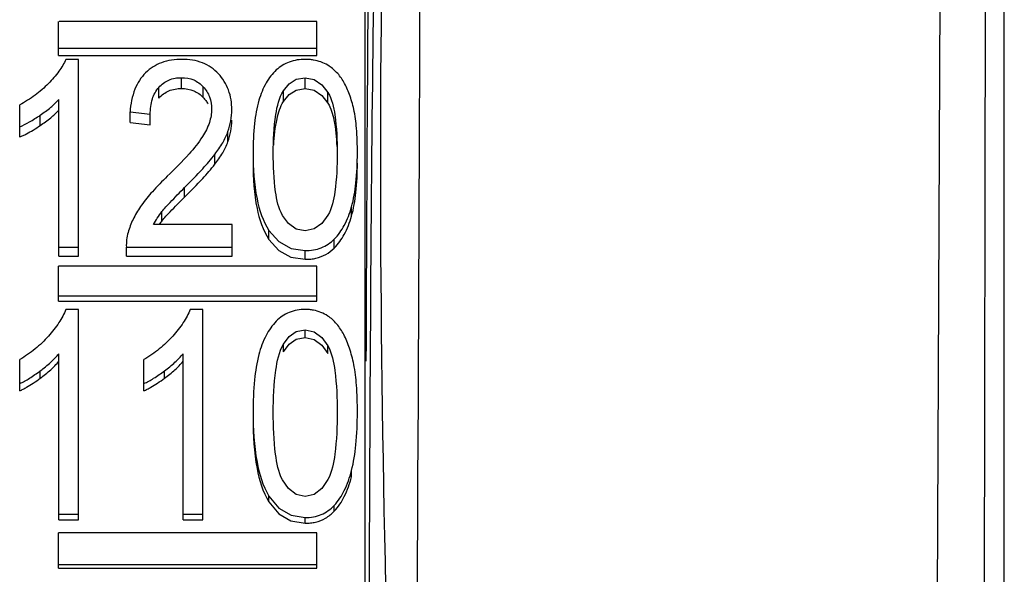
# Paper-space layout 'Sheet' of a CAD drawing. Header units: inches. Extents: x 0.2 to 10.8, y 0.2 to 8.3.
# Tile 348 of 545: x 7.3378 to 7.3988, y 2.1023 to 2.1366. Entities that reach past the tile are written whole.
import ezdxf

# ---------------------------------------------------------------- set-up
doc = ezdxf.new("R2010")
doc.units = ezdxf.units.IN
doc.header["$MEASUREMENT"] = 0
doc.layers.get('0').update_dxf_attribs({"lineweight": 5})

psp = doc.layouts.new('Sheet')

# ---------------------------------------------------------------- linework, layer by layer
at = {"color": 0, "linetype": 'ByBlock', "lineweight": -3}
for p, q in [((7.398466, 2.937014), (7.394104, 1.983868)), ((7.398562, 2.936905), (7.397412, 1.983868)), ((7.398791, 1.983868), (7.398713, 2.904651)), ((7.359229, 1.974722), (7.359229, 2.177008)), ((7.340229, 2.134387), (7.340229, 2.136502)), ((7.356229, 2.136502), (7.34028, 2.136502)), ((7.356229, 2.134387), (7.356229, 2.136502)), ((7.340229, 2.13485), (7.356229, 2.13485)), ((7.340229, 2.134387), (7.356229, 2.134387)), ((7.341476, 2.134154), (7.340692, 2.134154)), ((7.341476, 2.121971), (7.341476, 2.134154)), ((7.347851, 2.132349), (7.347851, 2.133019)), ((7.355495, 2.132349), (7.355495, 2.133019)), ((7.346446, 2.131758), (7.346446, 2.132421)), ((7.349195, 2.131789), (7.349195, 2.132452)), ((7.35416, 2.131552), (7.35416, 2.132212)), ((7.356912, 2.131445), (7.356912, 2.132105)), ((7.337829, 2.129344), (7.337829, 2.131333)), ((7.34026, 2.121971), (7.34026, 2.131666)), ((7.359345, 2.131333), (7.359329, 2.128536)), ((7.339107, 2.130058), (7.339107, 2.130701)), ((7.344663, 2.130253), (7.344663, 2.130899)), ((7.344663, 2.130899), (7.345913, 2.130751)), ((7.345913, 2.130107), (7.345913, 2.130751)), ((7.344663, 2.130253), (7.345913, 2.130107)), ((7.350722, 2.129049), (7.350722, 2.12968)), ((7.349912, 2.127654), (7.349912, 2.128268)), ((7.359329, 2.128536), (7.359326, 2.127894)), ((7.348039, 2.125623), (7.348039, 2.126213)), ((7.346633, 2.124149), (7.346633, 2.124722)), ((7.358376, 2.124437), (7.358376, 2.125013)), ((7.350977, 2.123932), (7.346122, 2.123932)), ((7.350977, 2.121971), (7.350977, 2.123932)), ((7.353257, 2.122996), (7.353257, 2.123555)), ((7.357305, 2.122466), (7.357305, 2.123018)), ((7.34026, 2.122518), (7.341476, 2.122518)), ((7.344431, 2.122636), (7.344434, 2.122518)), ((7.344434, 2.121971), (7.344434, 2.122518)), ((7.344434, 2.122518), (7.350977, 2.122518)), ((7.355509, 2.121769), (7.355509, 2.122313)), ((7.34026, 2.121971), (7.341476, 2.121971)), ((7.344434, 2.121971), (7.350977, 2.121971)), ((7.340229, 2.119176), (7.340229, 2.121353)), ((7.356229, 2.121353), (7.340229, 2.121353)), ((7.356229, 2.119176), (7.356229, 2.121353)), ((7.340229, 2.119518), (7.356229, 2.119518)), ((7.340229, 2.119176), (7.356229, 2.119176)), ((7.341476, 2.118663), (7.340692, 2.118663)), ((7.341476, 2.105642), (7.341476, 2.118663)), ((7.349168, 2.118663), (7.348384, 2.118663)), ((7.349168, 2.105642), (7.349168, 2.118663)), ((7.355495, 2.116924), (7.355495, 2.117411)), ((7.35416, 2.116046), (7.35416, 2.116523)), ((7.356912, 2.11593), (7.356912, 2.116405)), ((7.337829, 2.113627), (7.337829, 2.115558)), ((7.34026, 2.105642), (7.34026, 2.115923)), ((7.345521, 2.113627), (7.345521, 2.115558)), ((7.347952, 2.105642), (7.347952, 2.115923)), ((7.339107, 2.114408), (7.339107, 2.114865)), ((7.346799, 2.114408), (7.346799, 2.114865)), ((7.358376, 2.108296), (7.358376, 2.108681)), ((7.353257, 2.106743), (7.353257, 2.107109)), ((7.357305, 2.106172), (7.357305, 2.106532)), ((7.34026, 2.105995), (7.341476, 2.105995)), ((7.34026, 2.105642), (7.341476, 2.105642)), ((7.347952, 2.105995), (7.349168, 2.105995)), ((7.347952, 2.105642), (7.349168, 2.105642)), ((7.355509, 2.105424), (7.355509, 2.105774)), ((7.340229, 2.102649), (7.340229, 2.104822)), ((7.356229, 2.104822), (7.340229, 2.104822)), ((7.356229, 2.102649), (7.356229, 2.104822)), ((7.340229, 2.102861), (7.356229, 2.102861)), ((7.340229, 2.102649), (7.356229, 2.102649))]:
    psp.add_line(p, q, dxfattribs=at)
for points in [[(7.35416, 2.132212), (7.354505, 2.132641), (7.354949, 2.132921), (7.355495, 2.133019)], [(7.355495, 2.133019), (7.356062, 2.132905), (7.356537, 2.132581), (7.356912, 2.132105)], [(7.35416, 2.131552), (7.354507, 2.131977), (7.354951, 2.132253), (7.355495, 2.132349)], [(7.355495, 2.132349), (7.356061, 2.132236), (7.356536, 2.131917), (7.356912, 2.131445)], [(7.355509, 2.123525), (7.354942, 2.123647), (7.35447, 2.123991), (7.354097, 2.124493)], [(7.356913, 2.124501), (7.35654, 2.123996), (7.356067, 2.123648), (7.355509, 2.123525)], [(7.353257, 2.123555), (7.35387, 2.122863), (7.354628, 2.122448), (7.355509, 2.122313)], [(7.353257, 2.122996), (7.35387, 2.122313), (7.354627, 2.121902), (7.355509, 2.121769)], [(7.35416, 2.116523), (7.354505, 2.116995), (7.354949, 2.117303), (7.355495, 2.117411)], [(7.355495, 2.117411), (7.356062, 2.117285), (7.356537, 2.116929), (7.356912, 2.116405)], [(7.35416, 2.116046), (7.354507, 2.116514), (7.354951, 2.116818), (7.355495, 2.116924)], [(7.355495, 2.116924), (7.356061, 2.1168), (7.356536, 2.116448), (7.356912, 2.11593)], [(7.355509, 2.107077), (7.354942, 2.107209), (7.35447, 2.107578), (7.354097, 2.10812)], [(7.356913, 2.108129), (7.35654, 2.107584), (7.356067, 2.10721), (7.355509, 2.107077)], [(7.353257, 2.107109), (7.35387, 2.106365), (7.354628, 2.105919), (7.355509, 2.105774)], [(7.353257, 2.106743), (7.35387, 2.106008), (7.354627, 2.105567), (7.355509, 2.105424)]]:
    psp.add_lwpolyline(points, dxfattribs=at)
psp.add_arc((7.35038, 2.121138), 0.004806, 141.20765, 144.44661, dxfattribs=at)
psp.add_ellipse((7.36005, 2.075868), major_axis=(0, 0.072), ratio=0.008727, start_param=0.031824, end_param=3.118973, dxfattribs=at)
for points, knots in [([(7.36174, 2.174325), (7.359197, 2.140622), (7.360938, 2.084277), (7.362926, 2.018776), (7.360027, 1.986421), (7.3618, 1.976889)], [0, 0, 0, 0, 0.513551, 0.852685, 1, 1, 1, 1]), ([(7.362875, 2.173147), (7.36262, 2.161424), (7.362613, 2.096596), (7.361744, 2.031763), (7.362875, 1.978677)], [0, 0, 0, 0, 0.180889, 1, 1, 1, 1]), ([(7.35942, 2.142115), (7.359406, 2.140369), (7.359379, 2.136775), (7.359356, 2.13318), (7.359345, 2.131333)], [0, 0, 0, 0, 0.485928, 1, 1, 1, 1]), ([(7.340692, 2.134154), (7.340577, 2.133894), (7.340254, 2.133362), (7.339846, 2.132896), (7.339612, 2.132659)], [0, 0, 0, 0, 0.46095, 1, 1, 1, 1]), ([(7.347878, 2.134154), (7.347448, 2.134154), (7.346619, 2.134046), (7.345902, 2.133598), (7.345627, 2.133327)], [0, 0, 0, 0, 0.526649, 1, 1, 1, 1]), ([(7.350133, 2.133264), (7.349864, 2.133554), (7.349151, 2.134037), (7.348309, 2.134154), (7.347878, 2.134154)], [0, 0, 0, 0, 0.478459, 1, 1, 1, 1]), ([(7.355509, 2.134154), (7.355174, 2.134154), (7.354515, 2.134061), (7.353944, 2.133712), (7.353714, 2.133498)], [0, 0, 0, 0, 0.516334, 1, 1, 1, 1]), ([(7.356019, 2.134113), (7.355937, 2.134127), (7.355767, 2.134147), (7.355596, 2.134154), (7.355509, 2.134154)], [0, 0, 0, 0, 0.491582, 1, 1, 1, 1]), ([(7.356906, 2.133788), (7.356772, 2.133869), (7.356485, 2.134007), (7.356177, 2.134086), (7.356019, 2.134113)], [0, 0, 0, 0, 0.494704, 1, 1, 1, 1]), ([(7.357897, 2.132742), (7.357774, 2.13296), (7.357489, 2.133358), (7.357106, 2.133667), (7.356906, 2.133788)], [0, 0, 0, 0, 0.516543, 1, 1, 1, 1]), ([(7.345627, 2.133327), (7.345339, 2.133043), (7.344857, 2.132264), (7.344699, 2.131378), (7.344663, 2.130899)], [0, 0, 0, 0, 0.457187, 1, 1, 1, 1]), ([(7.350964, 2.131031), (7.350964, 2.131446), (7.350844, 2.132268), (7.350402, 2.132975), (7.350133, 2.133264)], [0, 0, 0, 0, 0.51303, 1, 1, 1, 1]), ([(7.353714, 2.133498), (7.353467, 2.133269), (7.353018, 2.132678), (7.35275, 2.131994), (7.352639, 2.13162)], [0, 0, 0, 0, 0.463448, 1, 1, 1, 1]), ([(7.339612, 2.132659), (7.339355, 2.132398), (7.338791, 2.131909), (7.33816, 2.131512), (7.337829, 2.131333)], [0, 0, 0, 0, 0.493938, 1, 1, 1, 1]), ([(7.346446, 2.132421), (7.346613, 2.132612), (7.347049, 2.132937), (7.347582, 2.133019), (7.347851, 2.133019)], [0, 0, 0, 0, 0.485762, 1, 1, 1, 1]), ([(7.347851, 2.133019), (7.348105, 2.133019), (7.348613, 2.132937), (7.34903, 2.132632), (7.349195, 2.132452)], [0, 0, 0, 0, 0.51139, 1, 1, 1, 1]), ([(7.358514, 2.131062), (7.358445, 2.131373), (7.358281, 2.131951), (7.358034, 2.132499), (7.357897, 2.132742)], [0, 0, 0, 0, 0.533062, 1, 1, 1, 1]), ([(7.345913, 2.130751), (7.345913, 2.131072), (7.345977, 2.131674), (7.346266, 2.132216), (7.346446, 2.132421)], [0, 0, 0, 0, 0.54023, 1, 1, 1, 1]), ([(7.346446, 2.131758), (7.346614, 2.131947), (7.347051, 2.132268), (7.347583, 2.132349), (7.347851, 2.132349)], [0, 0, 0, 0, 0.484843, 1, 1, 1, 1]), ([(7.347851, 2.132349), (7.348105, 2.132349), (7.348612, 2.132269), (7.34903, 2.131967), (7.349195, 2.131789)], [0, 0, 0, 0, 0.512279, 1, 1, 1, 1]), ([(7.349195, 2.132452), (7.349361, 2.13227), (7.349637, 2.131831), (7.349715, 2.131319), (7.349715, 2.131062)], [0, 0, 0, 0, 0.489506, 1, 1, 1, 1]), ([(7.35353, 2.128349), (7.35353, 2.129146), (7.353581, 2.130452), (7.353891, 2.13177), (7.35416, 2.132212)], [0, 0, 0, 0, 0.606272, 1, 1, 1, 1]), ([(7.356912, 2.132105), (7.357167, 2.131691), (7.357439, 2.130401), (7.357487, 2.129138), (7.357487, 2.128349)], [0, 0, 0, 0, 0.381172, 1, 1, 1, 1]), ([(7.339107, 2.130701), (7.339328, 2.130852), (7.339732, 2.131151), (7.340102, 2.131493), (7.34026, 2.131666)], [0, 0, 0, 0, 0.532789, 1, 1, 1, 1]), ([(7.349195, 2.131789), (7.349251, 2.131728), (7.349355, 2.131601), (7.349443, 2.131462), (7.349481, 2.131391)], [0, 0, 0, 0, 0.505, 1, 1, 1, 1]), ([(7.352639, 2.13162), (7.352501, 2.131155), (7.352319, 2.130063), (7.352281, 2.128963), (7.352281, 2.128349)], [0, 0, 0, 0, 0.441005, 1, 1, 1, 1]), ([(7.353558, 2.128843), (7.353588, 2.12939), (7.35368, 2.130315), (7.353959, 2.131225), (7.35416, 2.131552)], [0, 0, 0, 0, 0.588315, 1, 1, 1, 1]), ([(7.356912, 2.131445), (7.357106, 2.131135), (7.357359, 2.130227), (7.357439, 2.129316), (7.357465, 2.128763)], [0, 0, 0, 0, 0.398125, 1, 1, 1, 1]), ([(7.337829, 2.129978), (7.338036, 2.130064), (7.338474, 2.130287), (7.338888, 2.130551), (7.339107, 2.130701)], [0, 0, 0, 0, 0.457685, 1, 1, 1, 1]), ([(7.339107, 2.130058), (7.339328, 2.130208), (7.339732, 2.130502), (7.340102, 2.130841), (7.34026, 2.131012)], [0, 0, 0, 0, 0.533116, 1, 1, 1, 1]), ([(7.349715, 2.131062), (7.349715, 2.130784), (7.349598, 2.130181), (7.349321, 2.12964), (7.349147, 2.129366)], [0, 0, 0, 0, 0.461793, 1, 1, 1, 1]), ([(7.350722, 2.12968), (7.350801, 2.129897), (7.350923, 2.130342), (7.350964, 2.130802), (7.350964, 2.131031)], [0, 0, 0, 0, 0.502774, 1, 1, 1, 1]), ([(7.358737, 2.128349), (7.358737, 2.128861), (7.358712, 2.12977), (7.3586, 2.130675), (7.358514, 2.131062)], [0, 0, 0, 0, 0.56406, 1, 1, 1, 1]), ([(7.338259, 2.129545), (7.338398, 2.129618), (7.338685, 2.129782), (7.338963, 2.129961), (7.339107, 2.130058)], [0, 0, 0, 0, 0.474251, 1, 1, 1, 1]), ([(7.350722, 2.129049), (7.350801, 2.129263), (7.350923, 2.129703), (7.350964, 2.130158), (7.350964, 2.130384)], [0, 0, 0, 0, 0.502955, 1, 1, 1, 1]), ([(7.337829, 2.129344), (7.3379, 2.129373), (7.338045, 2.129437), (7.338187, 2.129507), (7.338259, 2.129545)], [0, 0, 0, 0, 0.483664, 1, 1, 1, 1]), ([(7.349912, 2.128268), (7.350088, 2.128499), (7.350396, 2.128949), (7.350635, 2.129442), (7.350722, 2.12968)], [0, 0, 0, 0, 0.533518, 1, 1, 1, 1]), ([(7.349147, 2.129366), (7.348907, 2.128987), (7.348201, 2.128139), (7.347431, 2.12736), (7.346966, 2.12691)], [0, 0, 0, 0, 0.409873, 1, 1, 1, 1]), ([(7.349912, 2.127654), (7.350088, 2.127881), (7.350396, 2.128326), (7.350635, 2.128813), (7.350722, 2.129049)], [0, 0, 0, 0, 0.533895, 1, 1, 1, 1]), ([(7.348039, 2.126213), (7.34842, 2.126595), (7.349065, 2.127261), (7.349677, 2.12796), (7.349912, 2.128268)], [0, 0, 0, 0, 0.582203, 1, 1, 1, 1]), ([(7.352281, 2.128349), (7.352281, 2.127398), (7.352372, 2.125753), (7.352877, 2.124137), (7.353257, 2.123555)], [0, 0, 0, 0, 0.577739, 1, 1, 1, 1]), ([(7.354097, 2.124493), (7.353843, 2.12493), (7.353581, 2.126252), (7.35353, 2.127548), (7.35353, 2.128349)], [0, 0, 0, 0, 0.386844, 1, 1, 1, 1]), ([(7.357487, 2.128349), (7.357487, 2.12755), (7.357434, 2.126256), (7.357168, 2.124938), (7.356913, 2.124501)], [0, 0, 0, 0, 0.6125, 1, 1, 1, 1]), ([(7.358376, 2.125013), (7.358511, 2.125495), (7.358693, 2.126607), (7.358737, 2.127729), (7.358737, 2.128349)], [0, 0, 0, 0, 0.446948, 1, 1, 1, 1]), ([(7.348039, 2.125623), (7.34842, 2.126), (7.349065, 2.126658), (7.349677, 2.127349), (7.349912, 2.127654)], [0, 0, 0, 0, 0.582376, 1, 1, 1, 1]), ([(7.352281, 2.127734), (7.352281, 2.126794), (7.352372, 2.125167), (7.352878, 2.12357), (7.353257, 2.122996)], [0, 0, 0, 0, 0.577401, 1, 1, 1, 1]), ([(7.358376, 2.124437), (7.358511, 2.124913), (7.358693, 2.126012), (7.358737, 2.127121), (7.358737, 2.127734)], [0, 0, 0, 0, 0.447036, 1, 1, 1, 1]), ([(7.359326, 2.127894), (7.359314, 2.125862), (7.359294, 2.121719), (7.359276, 2.117577), (7.359268, 2.115467)], [0, 0, 0, 0, 0.490534, 1, 1, 1, 1]), ([(7.346966, 2.12691), (7.346648, 2.126603), (7.346089, 2.126033), (7.345578, 2.125417), (7.345372, 2.125125)], [0, 0, 0, 0, 0.55247, 1, 1, 1, 1]), ([(7.346633, 2.124722), (7.346791, 2.124921), (7.347259, 2.12542), (7.347736, 2.125909), (7.348039, 2.126213)], [0, 0, 0, 0, 0.371105, 1, 1, 1, 1]), ([(7.346633, 2.124149), (7.346791, 2.124346), (7.347259, 2.124839), (7.347736, 2.125322), (7.348039, 2.125623)], [0, 0, 0, 0, 0.370984, 1, 1, 1, 1]), ([(7.345372, 2.125125), (7.345196, 2.124875), (7.344885, 2.124368), (7.344656, 2.123818), (7.34457, 2.123544)], [0, 0, 0, 0, 0.515255, 1, 1, 1, 1]), ([(7.346122, 2.123932), (7.346192, 2.124067), (7.34635, 2.12434), (7.346533, 2.124595), (7.346633, 2.124722)], [0, 0, 0, 0, 0.484065, 1, 1, 1, 1]), ([(7.357305, 2.123018), (7.357553, 2.123268), (7.357999, 2.1239), (7.358266, 2.124619), (7.358376, 2.125013)], [0, 0, 0, 0, 0.462814, 1, 1, 1, 1]), ([(7.357305, 2.122466), (7.357553, 2.122712), (7.357998, 2.123336), (7.358266, 2.124047), (7.358376, 2.124437)], [0, 0, 0, 0, 0.463445, 1, 1, 1, 1]), ([(7.34457, 2.123544), (7.344525, 2.123398), (7.344455, 2.123098), (7.344431, 2.12279), (7.344431, 2.122636)], [0, 0, 0, 0, 0.497791, 1, 1, 1, 1]), ([(7.355509, 2.122313), (7.355844, 2.122313), (7.356513, 2.122413), (7.357078, 2.122791), (7.357305, 2.123018)], [0, 0, 0, 0, 0.511018, 1, 1, 1, 1]), ([(7.356174, 2.121841), (7.356386, 2.12189), (7.356799, 2.122045), (7.35715, 2.122312), (7.357305, 2.122466)], [0, 0, 0, 0, 0.498938, 1, 1, 1, 1]), ([(7.355509, 2.121769), (7.355623, 2.121769), (7.355847, 2.12178), (7.356068, 2.121816), (7.356174, 2.121841)], [0, 0, 0, 0, 0.511432, 1, 1, 1, 1]), ([(7.340692, 2.118663), (7.340578, 2.118379), (7.340259, 2.117796), (7.339847, 2.117278), (7.339612, 2.117015)], [0, 0, 0, 0, 0.465243, 1, 1, 1, 1]), ([(7.348384, 2.118663), (7.348269, 2.118379), (7.347951, 2.117796), (7.347539, 2.117278), (7.347304, 2.117015)], [0, 0, 0, 0, 0.465243, 1, 1, 1, 1]), ([(7.355509, 2.118663), (7.355173, 2.118663), (7.354502, 2.118557), (7.35394, 2.11817), (7.353714, 2.117939)], [0, 0, 0, 0, 0.509848, 1, 1, 1, 1]), ([(7.356019, 2.118618), (7.355937, 2.118633), (7.355767, 2.118656), (7.355596, 2.118663), (7.355509, 2.118663)], [0, 0, 0, 0, 0.491954, 1, 1, 1, 1]), ([(7.356906, 2.118259), (7.356773, 2.118348), (7.356488, 2.118499), (7.356178, 2.118588), (7.356019, 2.118618)], [0, 0, 0, 0, 0.497966, 1, 1, 1, 1]), ([(7.353714, 2.117939), (7.353463, 2.117682), (7.353013, 2.117025), (7.352749, 2.116282), (7.352639, 2.115872)], [0, 0, 0, 0, 0.458662, 1, 1, 1, 1]), ([(7.357897, 2.117106), (7.357775, 2.117344), (7.357495, 2.117778), (7.357109, 2.118124), (7.356906, 2.118259)], [0, 0, 0, 0, 0.522566, 1, 1, 1, 1]), ([(7.339612, 2.117015), (7.339357, 2.116729), (7.338797, 2.116195), (7.338162, 2.115755), (7.337829, 2.115558)], [0, 0, 0, 0, 0.497566, 1, 1, 1, 1]), ([(7.347304, 2.117015), (7.347048, 2.116729), (7.346489, 2.116195), (7.345854, 2.115755), (7.345521, 2.115558)], [0, 0, 0, 0, 0.497566, 1, 1, 1, 1]), ([(7.358514, 2.11526), (7.358445, 2.115601), (7.358282, 2.116232), (7.358035, 2.116837), (7.357897, 2.117106)], [0, 0, 0, 0, 0.534664, 1, 1, 1, 1]), ([(7.35353, 2.112297), (7.35353, 2.113167), (7.353584, 2.114591), (7.353887, 2.11603), (7.35416, 2.116523)], [0, 0, 0, 0, 0.606836, 1, 1, 1, 1]), ([(7.356912, 2.116405), (7.357171, 2.115943), (7.357436, 2.114537), (7.357487, 2.113158), (7.357487, 2.112297)], [0, 0, 0, 0, 0.380702, 1, 1, 1, 1]), ([(7.339107, 2.114865), (7.339329, 2.115031), (7.339735, 2.115361), (7.340103, 2.115735), (7.34026, 2.115923)], [0, 0, 0, 0, 0.530049, 1, 1, 1, 1]), ([(7.339107, 2.114408), (7.339329, 2.114572), (7.339735, 2.114897), (7.340103, 2.115267), (7.34026, 2.115454)], [0, 0, 0, 0, 0.530387, 1, 1, 1, 1]), ([(7.346799, 2.114865), (7.34702, 2.115031), (7.347427, 2.115361), (7.347795, 2.115735), (7.347952, 2.115923)], [0, 0, 0, 0, 0.530049, 1, 1, 1, 1]), ([(7.346799, 2.114408), (7.34702, 2.114572), (7.347427, 2.114897), (7.347795, 2.115267), (7.347952, 2.115454)], [0, 0, 0, 0, 0.530387, 1, 1, 1, 1]), ([(7.352639, 2.115872), (7.3525, 2.115361), (7.35232, 2.114168), (7.352281, 2.112968), (7.352281, 2.112297)], [0, 0, 0, 0, 0.441379, 1, 1, 1, 1]), ([(7.337829, 2.114074), (7.338037, 2.114169), (7.338477, 2.114414), (7.338888, 2.114702), (7.339107, 2.114865)], [0, 0, 0, 0, 0.455612, 1, 1, 1, 1]), ([(7.345521, 2.114074), (7.345729, 2.114169), (7.346169, 2.114414), (7.34658, 2.114702), (7.346799, 2.114865)], [0, 0, 0, 0, 0.455612, 1, 1, 1, 1]), ([(7.358737, 2.112297), (7.358737, 2.112856), (7.358712, 2.113848), (7.3586, 2.114836), (7.358514, 2.11526)], [0, 0, 0, 0, 0.563578, 1, 1, 1, 1]), ([(7.338259, 2.113847), (7.338398, 2.113926), (7.338686, 2.114106), (7.338963, 2.114302), (7.339107, 2.114408)], [0, 0, 0, 0, 0.473049, 1, 1, 1, 1]), ([(7.345951, 2.113847), (7.34609, 2.113926), (7.346378, 2.114106), (7.346655, 2.114302), (7.346799, 2.114408)], [0, 0, 0, 0, 0.473049, 1, 1, 1, 1]), ([(7.337829, 2.113627), (7.3379, 2.113658), (7.338045, 2.113728), (7.338187, 2.113805), (7.338259, 2.113847)], [0, 0, 0, 0, 0.48281, 1, 1, 1, 1]), ([(7.345521, 2.113627), (7.345592, 2.113658), (7.345737, 2.113728), (7.345879, 2.113805), (7.345951, 2.113847)], [0, 0, 0, 0, 0.48281, 1, 1, 1, 1]), ([(7.352281, 2.112297), (7.352281, 2.111266), (7.352371, 2.109495), (7.352872, 2.107744), (7.353257, 2.107109)], [0, 0, 0, 0, 0.581171, 1, 1, 1, 1]), ([(7.352281, 2.11187), (7.352281, 2.110851), (7.352371, 2.109099), (7.352872, 2.107369), (7.353257, 2.106743)], [0, 0, 0, 0, 0.580875, 1, 1, 1, 1]), ([(7.354097, 2.10812), (7.353839, 2.108598), (7.353582, 2.110027), (7.35353, 2.111428), (7.35353, 2.112297)], [0, 0, 0, 0, 0.384408, 1, 1, 1, 1]), ([(7.357487, 2.112297), (7.357487, 2.11143), (7.357433, 2.110032), (7.357171, 2.108606), (7.356913, 2.108129)], [0, 0, 0, 0, 0.614953, 1, 1, 1, 1]), ([(7.358376, 2.108681), (7.358511, 2.109204), (7.358693, 2.11041), (7.358737, 2.111624), (7.358737, 2.112297)], [0, 0, 0, 0, 0.445412, 1, 1, 1, 1]), ([(7.357305, 2.106532), (7.357556, 2.106803), (7.358003, 2.10749), (7.358266, 2.108258), (7.358376, 2.108681)], [0, 0, 0, 0, 0.45856, 1, 1, 1, 1]), ([(7.357305, 2.106172), (7.357556, 2.10644), (7.358003, 2.107118), (7.358266, 2.107878), (7.358376, 2.108296)], [0, 0, 0, 0, 0.459144, 1, 1, 1, 1]), ([(7.355509, 2.105774), (7.355845, 2.105774), (7.356523, 2.105885), (7.357082, 2.106291), (7.357305, 2.106532)], [0, 0, 0, 0, 0.505876, 1, 1, 1, 1]), ([(7.356148, 2.105495), (7.356366, 2.105547), (7.356794, 2.105715), (7.357149, 2.106006), (7.357305, 2.106172)], [0, 0, 0, 0, 0.494854, 1, 1, 1, 1]), ([(7.355509, 2.105424), (7.355618, 2.105424), (7.355833, 2.105435), (7.356046, 2.105471), (7.356148, 2.105495)], [0, 0, 0, 0, 0.510635, 1, 1, 1, 1])]:
    psp.add_open_spline(points, degree=3, knots=knots, dxfattribs=at)

doc.saveas('drawing.dxf')
